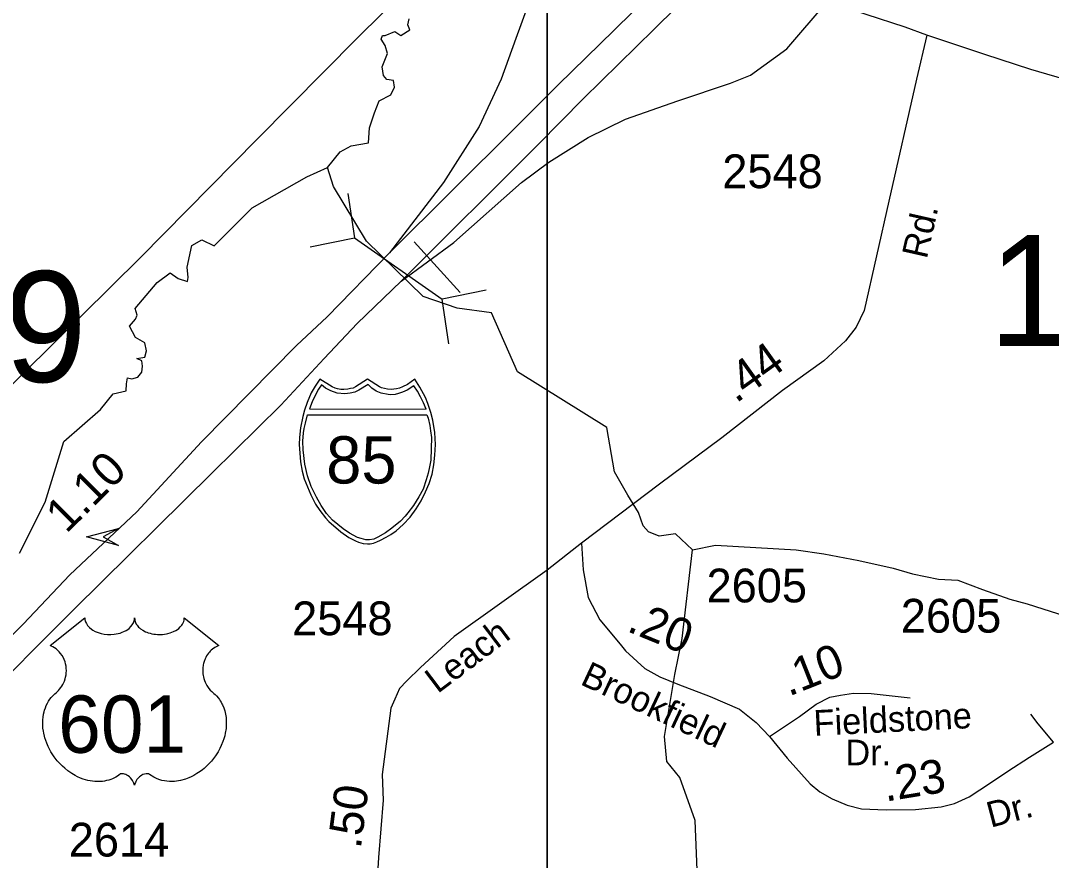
# Model space of a CAD drawing. Extents: x 1473865 to 1648260, y 639067 to 773536.
# Drawn here: x 1542181 to 1545998, y 673332 to 676442 of the extents above; entities that cross this region are included whole.
import ezdxf

# ---------------------------------------------------------------- set-up
doc = ezdxf.new("R2010")
doc.units = 0
for name, color, linetype in [('Exist Hydrographic Creek Single Shore', 7, 'Continuous'), ('Exist Road Primary Interstate Divided Center Attributed', 7, 'Continuous'), ('Exist Road Primary Interstate Mileage Hundredths English Label', 7, 'Continuous'), ('Exist Road Primary Interstate Ramp 1 Lane Attributed', 7, 'Continuous'), ('Exist Road Primary Interstate Shield CELL', 7, 'Continuous'), ('Exist Road Primary Interstate Shield Number Label', 7, 'Continuous'), ('Exist Road Primary Interstate Structure Cantilever Sign Attributed CELL', 7, 'Continuous'), ('Exist Road Primary Interstate Structure Cantilever Sign Number Label', 7, 'Continuous'), ('Exist Road Primary Interstate Structure Culvert CELL', 7, 'Continuous'), ('Exist Road Primary Interstate Structure Ovrhead Sign CELL', 7, 'Continuous'), ('Exist Road Primary US Shield CELL', 7, 'Continuous'), ('Exist Road Primary US Shield Number Label', 7, 'Continuous'), ('Exist Road Secondary Mileage Hundredths English Label', 7, 'Continuous'), ('Exist Road Secondary Structure Standard Bridge Number Label', 7, 'Continuous'), ('Exist Road Secondary Type 51 Attributed', 7, 'Continuous'), ('Exist Road Secondary Type 51 Label', 7, 'Continuous'), ('Exist Road Secondary Type 51 Number Label', 7, 'Continuous'), ('Exist Utilities Electrical Transmission Line', 7, 'Continuous'), ('Map Preparation Inset Cut Line', 7, 'Continuous')]:
    doc.layers.add(name, color=color, linetype=linetype)

msp = doc.modelspace()

# ---------------------------------------------------------------- linework, layer by layer
at = {"layer": 'Exist Hydrographic Creek Single Shore'}
for points in [[(1543317.6, 675898.7), (1543364.5, 675956.6), (1543404.4, 675978.7), (1543469.2, 675989.7), (1543473.4, 676044.8), (1543491.3, 676100), (1543509.2, 676145.5), (1543552, 676167.6), (1543565.8, 676195.1), (1543561.6, 676219.9), (1543536.8, 676224.1), (1543524.4, 676239.2), (1543520.3, 676271), (1543539.6, 676320.6), (1543531.3, 676349.5), (1543516.1, 676373), (1543521.6, 676386.8), (1543531.1, 676386.8), (1543567.1, 676401.9), (1543589.2, 676386.8), (1543622.3, 676407.5), (1543615.4, 676426.8), (1543619.5, 676448.8)], [(1542176.3, 674469.9), (1542271.4, 674658.3), (1542341.3, 674883.4), (1542476.5, 675002.5), (1542523.4, 675060.4), (1542571.7, 675071.5), (1542573.1, 675097.6), (1542577.2, 675119.7), (1542592.4, 675115.6), (1542614.4, 675121.1), (1542629.6, 675140.4), (1542632.3, 675162.4), (1542629.6, 675181.8), (1542611.7, 675191.4), (1542640.6, 675195.5), (1542647.5, 675219), (1542640.6, 675249.3), (1542606.1, 675268.6), (1542584.1, 675310), (1542606.1, 675336.2), (1542613, 675351.3), (1542604.8, 675376.2), (1542686.1, 675472.7), (1542734.4, 675508.5), (1542764.7, 675486.5), (1542799.2, 675475.4), (1542801.9, 675490.6), (1542797.8, 675529.2), (1542814.3, 675609.2), (1542851.6, 675629.8), (1542897.1, 675607.8), (1543038.4, 675749), (1543240.3, 675863.1), (1543317.6, 675898.7)], [(1544690.4, 673204.6), (1544678.4, 673480.5), (1544622.4, 673639.3), (1544573.7, 673698.8), (1544565.9, 673790.9), (1544604.1, 674020.5), (1544630.4, 674154.5), (1544669.3, 674481.9), (1544605.9, 674542.1), (1544545.9, 674532.6), (1544505.9, 674549.1), (1544486.7, 674570.8), (1544469.4, 674620.4), (1544429.4, 674684.7), (1544379.8, 674770.8), (1544351.3, 674934.8), (1544021.4, 675141.7), (1543924.4, 675360.3), (1543797.4, 675377.5), (1543671.9, 675420.3), (1543462.3, 675625.7), (1543339.4, 675828.3), (1543317.6, 675898.7)], [(1544669.3, 674481.9), (1544754.5, 674499.5), (1545053.3, 674482.4), (1545154.9, 674468), (1545284.7, 674442.4), (1545412.3, 674414.4), (1545483.9, 674393.3), (1545579.8, 674374.1), (1545651.7, 674370.2), (1545743.1, 674335.5), (1545844.8, 674299.8), (1545908.4, 674282.1), (1546051.7, 674236.6)]]:
    msp.add_lwpolyline(points, dxfattribs=at)
at = {"layer": 'Exist Road Primary Interstate Divided Center Attributed'}
for points in [[(1544665.6, 676685), (1544447.9, 676474.8), (1544378.4, 676406.8), (1544171.6, 676204.5), (1544012.7, 676045.4), (1543547.3, 675581.9)], [(1543590.4, 675477.4), (1544097.5, 675983.3), (1544264.9, 676154.2), (1544527.3, 676410), (1544772.5, 676653.1)], [(1543547.3, 675581.9), (1543315.7, 675345.6), (1543202.2, 675238.8), (1542850.2, 674882.6), (1542611.4, 674622.8), (1542363, 674390.3), (1542189.7, 674207.1), (1541158.1, 673166.8), (1540734.6, 672767.2), (1540556.2, 672588.6), (1540439, 672467)], [(1540520.2, 672410.4), (1540708.5, 672596), (1541208.4, 673105.9), (1542006.6, 673889.6), (1542379.4, 674262.7), (1542888.6, 674766.3), (1543144.5, 675018.6), (1543304.4, 675191.1), (1543427, 675320.6), (1543590.4, 675477.4)]]:
    msp.add_lwpolyline(points, dxfattribs=at)
at = {"layer": 'Exist Road Primary Interstate Ramp 1 Lane Attributed'}
for points in [[(1544187.9, 676849.7), (1544015.3, 676375.6), (1543960.5, 676224.9), (1543878.8, 676050), (1543747.1, 675843.2), (1543547.3, 675581.9)], [(1543590.4, 675477.4), (1543785.7, 675620.5), (1544035.4, 675843.2), (1544137.6, 675918.2), (1544282.9, 676009.1), (1544421.3, 676077.2), (1544614.3, 676145.4), (1544810.2, 676210.8), (1544884.4, 676239.7), (1545018.3, 676337.6), (1545167.5, 676512.2)]]:
    msp.add_lwpolyline(points, dxfattribs=at)
at = {"layer": 'Exist Road Primary Interstate Shield CELL'}
for points in [[(1543465.4, 674504.1), (1543474.8, 674505), (1543487.6, 674507.5), (1543499.9, 674511.5), (1543514.1, 674517.8), (1543534.9, 674529.3), (1543551.6, 674539.1), (1543571, 674552.1), (1543597.1, 674575.8), (1543623.1, 674603.3), (1543646.1, 674634.3), (1543664.4, 674663.3), (1543680.5, 674696.5), (1543693.9, 674727.4), (1543704.6, 674762.7), (1543711.6, 674796.9), (1543715.2, 674832.6), (1543717.6, 674872.2), (1543714.9, 674916.8), (1543707.1, 674962.3), (1543699.9, 674990.7), (1543688.8, 675024.6), (1543679.8, 675046.3), (1543659, 675084.7), (1543640.3, 675114.3), (1543613, 675095.1), (1543595.3, 675085.7), (1543584.4, 675080.8), (1543573.3, 675078.7), (1543552.8, 675076.2), (1543539.9, 675076.7), (1543527.9, 675079.5), (1543517.8, 675081.7), (1543509.6, 675085.7), (1543465.4, 675114.3), (1543421.1, 675085.7), (1543411.8, 675081.4), (1543402.3, 675079.5), (1543393.1, 675076.9), (1543378, 675076.2), (1543366.4, 675076.5), (1543354.6, 675078.7), (1543345.2, 675080.6), (1543334.7, 675085.7), (1543289.5, 675114.3), (1543271.8, 675088.6), (1543257.4, 675063.2), (1543242, 675027.3), (1543232.5, 674999.4), (1543225.6, 674976.6), (1543217.3, 674934.6), (1543213, 674898.1), (1543212.2, 674872.2), (1543217, 674807.7), (1543224, 674773.3), (1543231.2, 674745.6), (1543255.1, 674685.5), (1543273, 674651.9), (1543288.5, 674627.7), (1543310, 674600.6), (1543321.7, 674587.6), (1543366.5, 674548.4), (1543396.5, 674528), (1543420.4, 674515.1), (1543431.6, 674510.8), (1543449.2, 674505.9)], [(1543294.9, 675093.6), (1543283.9, 675076.7), (1543271.2, 675053.8), (1543261.1, 675030.1), (1543250.8, 675004), (1543682.3, 675003.8), (1543672.3, 675026.3), (1543661.5, 675048.8), (1543650.2, 675069.3), (1543636.5, 675089.2), (1543612.3, 675074), (1543594.7, 675065.7), (1543580.5, 675060.8), (1543568.5, 675058.1), (1543549.9, 675056.6), (1543541.6, 675057.1), (1543515.7, 675063), (1543498.1, 675070.1), (1543481.4, 675081.3), (1543467.9, 675094), (1543433.7, 675073.3), (1543418.6, 675066.6), (1543401.1, 675062.2), (1543382, 675059.8), (1543352.6, 675063), (1543329.5, 675070.9), (1543309.7, 675081.3)], [(1543684.9, 674982.5), (1543689.5, 674970.3), (1543695.8, 674943.3), (1543699.2, 674922.5), (1543702.6, 674898.5), (1543701.4, 674857.3), (1543699.4, 674814.8), (1543695.5, 674789.5), (1543690.3, 674766.6), (1543683.1, 674741.1), (1543671.6, 674707.3), (1543655.7, 674678.7), (1543635.8, 674646.8), (1543614.3, 674619), (1543605, 674607.4), (1543587.3, 674588.7), (1543555.1, 674562.9), (1543531.5, 674545.3), (1543503.4, 674528.6), (1543489.1, 674522.3), (1543472.4, 674518.8), (1543458.7, 674519.8), (1543442.1, 674524.2), (1543428.6, 674527.8), (1543399.2, 674543.8), (1543375.3, 674559.7), (1543335.6, 674592.3), (1543314.1, 674617.4), (1543294.1, 674646.8), (1543276.2, 674676.9), (1543257.1, 674716.6), (1543243.7, 674756.5), (1543233.9, 674799.6), (1543227.3, 674852.2), (1543226.5, 674884.3), (1543228.5, 674915.1), (1543231.4, 674931.3), (1543235.3, 674951.3), (1543243.2, 674982.3)]]:
    msp.add_lwpolyline(points, close=True, dxfattribs=at)
at = {"layer": 'Exist Road Primary Interstate Structure Cantilever Sign Attributed CELL'}
msp.add_lwpolyline([(1542543, 674498.4), (1542425.2, 674530), (1542543, 674561.5), (1542486.2, 674530)], close=True, dxfattribs=at)
at = {"layer": 'Exist Road Primary Interstate Structure Culvert CELL'}
for p, q in [((1543392.2, 675802.4), (1543416.8, 675637.6)), ((1543253.7, 675604.1), (1543416.8, 675637.6)), ((1543416.8, 675637.6), (1543742.1, 675410.5)), ((1543905.2, 675444), (1543742.1, 675410.5)), ((1543766.7, 675245.7), (1543742.1, 675410.5))]:
    msp.add_line(p, q, dxfattribs=at)
at = {"layer": 'Exist Road Primary Interstate Structure Ovrhead Sign CELL'}
msp.add_line((1543638.6, 675622.3), (1543809, 675435.3), dxfattribs=at)
at = {"layer": 'Exist Road Primary US Shield CELL'}
msp.add_lwpolyline([(1542418.7, 674230), (1542419, 674224.7), (1542420.3, 674218.4), (1542421.3, 674215.1), (1542424.3, 674208.9), (1542429.1, 674201.5), (1542435.9, 674194.3), (1542443.6, 674188), (1542448.8, 674184.6), (1542457.5, 674179.9), (1542467.5, 674175.7), (1542478.6, 674172.6), (1542489.9, 674170.3), (1542502.3, 674168.9), (1542514.5, 674168.7), (1542527.7, 674169.7), (1542542.3, 674172.5), (1542549.1, 674174.2), (1542556.6, 674176.8), (1542563.6, 674179.7), (1542571.2, 674183.8), (1542577.4, 674187.8), (1542582.2, 674191.2), (1542589, 674197.8), (1542594.5, 674204.5), (1542596.8, 674208.3), (1542598.7, 674212), (1542601.4, 674219.7), (1542602.2, 674223.2), (1542602.7, 674230.3), (1542603.2, 674224.3), (1542603.8, 674220.6), (1542604.8, 674216.9), (1542606.3, 674213.1), (1542609, 674207.6), (1542612.1, 674203), (1542617.8, 674196.3), (1542621.4, 674192.9), (1542624.6, 674190.3), (1542633.4, 674184.3), (1542643.6, 674179.1), (1542648.6, 674176.9), (1542653.7, 674175.1), (1542660.3, 674173.1), (1542667, 674171.5), (1542673.7, 674170.4), (1542680.6, 674169.4), (1542687.5, 674168.8), (1542693.2, 674168.7), (1542700.2, 674168.8), (1542706.7, 674169.1), (1542713.3, 674169.9), (1542720.6, 674171.1), (1542726.4, 674172.4), (1542734.2, 674174.5), (1542741.2, 674177), (1542747.3, 674179.6), (1542755.3, 674183.8), (1542761.7, 674187.8), (1542766.5, 674191.6), (1542772.1, 674196.8), (1542777.4, 674203), (1542780.5, 674207.4), (1542782.7, 674212.1), (1542784.8, 674216.9), (1542786, 674222.1), (1542786.6, 674226.6), (1542786.7, 674230.4), (1542915.3, 674128), (1542912.3, 674126.8), (1542905.3, 674123.4), (1542899.8, 674120.1), (1542890.9, 674113.9), (1542887.1, 674110.5), (1542883.3, 674106.9), (1542879.8, 674103.1), (1542876.8, 674099.5), (1542873, 674094.4), (1542869.7, 674089.2), (1542866.4, 674083.5), (1542864, 674078.6), (1542860.1, 674068.2), (1542858.2, 674061.7), (1542857, 674056.1), (1542855.5, 674044.7), (1542855.1, 674039.2), (1542855.1, 674033.8), (1542855.4, 674028.1), (1542855.9, 674022.6), (1542856.9, 674016.9), (1542857.8, 674011.9), (1542859.4, 674005.8), (1542861.7, 673998.6), (1542864.5, 673991.7), (1542870.4, 673980.5), (1542877.9, 673969.1), (1542883.3, 673962.8), (1542888.7, 673957.3), (1542896.6, 673950.6), (1542900.9, 673946.8), (1542905.8, 673941.9), (1542913.9, 673932.5), (1542917.1, 673928.1), (1542920.4, 673923.2), (1542923.5, 673918.1), (1542926.5, 673912.6), (1542928.9, 673907.8), (1542933.5, 673896.8), (1542936.8, 673886.1), (1542938.3, 673880.5), (1542940.7, 673867.8), (1542941.6, 673861.6), (1542942.6, 673849.3), (1542942.6, 673834.4), (1542941.5, 673820.3), (1542938.8, 673803.8), (1542936.6, 673793.9), (1542933.2, 673782.4), (1542930, 673772.5), (1542924.1, 673757.8), (1542918.9, 673747.2), (1542912.1, 673734.7), (1542907.5, 673727.2), (1542902.1, 673719.1), (1542895.3, 673709.9), (1542887.4, 673700), (1542877.9, 673689.6), (1542870.3, 673681.9), (1542860.2, 673672.9), (1542854.2, 673667.9), (1542845.5, 673661.4), (1542833.7, 673653.5), (1542822, 673646.7), (1542812, 673641.6), (1542803.2, 673637.8), (1542791.8, 673633.5), (1542772.8, 673628.3), (1542765.9, 673626.8), (1542757.7, 673625.6), (1542750.1, 673624.8), (1542742.6, 673624.4), (1542732.6, 673624.4), (1542722.6, 673625.1), (1542713.2, 673626.5), (1542703.4, 673628.6), (1542693.2, 673631.6), (1542683.9, 673635.3), (1542674.4, 673639.9), (1542658.5, 673649.9), (1542653.9, 673652.3), (1542651.4, 673653), (1542645.2, 673653.3), (1542639.4, 673652.1), (1542633.5, 673649.8), (1542629.9, 673647.9), (1542625.2, 673644.7), (1542621.5, 673641.9), (1542617.1, 673637.7), (1542614.1, 673634.2), (1542611.8, 673631.4), (1542607.3, 673624.4), (1542605.7, 673621), (1542604, 673616.7), (1542602.6, 673610.3), (1542600.5, 673618.4), (1542598.2, 673623.7), (1542595.5, 673628.3), (1542592.6, 673632.3), (1542588.1, 673637.5), (1542584.1, 673641.3), (1542579.2, 673645.3), (1542574.1, 673648.4), (1542569.9, 673650.5), (1542566.1, 673652), (1542561.5, 673653.1), (1542557.7, 673653.4), (1542554.6, 673653.3), (1542550.3, 673652.4), (1542544.5, 673648.2), (1542539, 673644.4), (1542533, 673640.6), (1542525.9, 673636.8), (1542520.6, 673634.4), (1542514.4, 673632), (1542507.1, 673629.5), (1542499.2, 673627.5), (1542491.1, 673625.9), (1542483.9, 673624.8), (1542476.3, 673624.1), (1542469.4, 673623.9), (1542462.1, 673623.9), (1542455.4, 673624.5), (1542447.6, 673625.1), (1542437.8, 673626.6), (1542429.8, 673628.4), (1542421.3, 673630.7), (1542412.5, 673633.4), (1542403.2, 673637), (1542391.5, 673642.1), (1542383.4, 673646.3), (1542370.5, 673653.6), (1542355.5, 673664), (1542344.2, 673673.2), (1542335.8, 673680.8), (1542323.6, 673693.2), (1542316.4, 673701.4), (1542305.2, 673715.9), (1542297.9, 673726.5), (1542293.3, 673734.3), (1542286.4, 673746.7), (1542282.7, 673754.5), (1542277.8, 673765.9), (1542274, 673776.4), (1542270.8, 673786.2), (1542269.1, 673792.5), (1542266.6, 673803.6), (1542265.2, 673811.4), (1542263.7, 673822.1), (1542262.9, 673833.4), (1542262.8, 673843.8), (1542263, 673852.5), (1542264, 673862.6), (1542265.7, 673873.3), (1542267.8, 673882.5), (1542269.7, 673889.1), (1542272.4, 673897.2), (1542276, 673906.1), (1542280.2, 673914.6), (1542284.3, 673921.6), (1542289.4, 673929.2), (1542294.4, 673935.7), (1542301, 673942.8), (1542307.8, 673949.4), (1542314.1, 673954.5), (1542321.5, 673961.8), (1542325.4, 673966.2), (1542330.1, 673972.3), (1542333.8, 673978), (1542336.8, 673983.1), (1542340.7, 673990.6), (1542343, 673996.3), (1542346, 674004.9), (1542347.5, 674011), (1542349, 674018.8), (1542350, 674026.2), (1542350.3, 674035.4), (1542350.1, 674043), (1542349.1, 674051.9), (1542347.5, 674060.4), (1542345.4, 674067.8), (1542342.3, 674076.4), (1542339.3, 674082.6), (1542334.4, 674091), (1542328.9, 674098.8), (1542323.3, 674105.2), (1542317.6, 674110.9), (1542312.1, 674115.2), (1542306.9, 674118.9), (1542300.4, 674122.9), (1542294.1, 674126), (1542290.1, 674127.6)], close=True, dxfattribs=at)
at = {"layer": 'Exist Road Secondary Type 51 Attributed'}
for points in [[(1545537.2, 676388.6), (1545456.4, 676418.4), (1545311.8, 676465.3), (1545167.5, 676512.2)], [(1545537.2, 676388.6), (1545498.3, 676224.9), (1545396.1, 675773.8), (1545304.3, 675368.8), (1545275.2, 675307.3), (1545236.2, 675256.1), (1545154.8, 675181.7), (1545002.8, 675072.7), (1544777.5, 674897), (1544546.3, 674725.4), (1544257.9, 674507.5)], [(1549262.2, 675140.3), (1549067.8, 675153.8), (1549003.6, 675169.1), (1548915.5, 675180.6), (1548760.8, 675201.6), (1548637.9, 675243.4), (1548550.3, 675270.7), (1548421.2, 675332.4), (1548234.7, 675411.2), (1548026.4, 675503), (1547871.3, 675570), (1547383.3, 675786.9), (1547148, 675893.9), (1546755.4, 676026.3), (1546451.1, 676109.6), (1546281.3, 676162), (1546078.9, 676215.1), (1545922.1, 676260.9), (1545752, 676316.3), (1545537.2, 676388.6)], [(1544257.9, 674507.5), (1544130.5, 674407.4), (1543785.8, 674161.3), (1543661.8, 674046.3), (1543611, 673997.3), (1543583.7, 673968.5), (1543567.1, 673929.8), (1543552, 673895.4), (1543519.9, 673650), (1543523, 673554.8), (1543506.5, 673342.5), (1543498.1, 673203.5), (1543483.8, 673082.9), (1543475.6, 672960.1), (1543438.2, 672481.7)], [(1544257.9, 674507.5), (1544263.6, 674408.5), (1544282.6, 674305.9), (1544325.4, 674223.5), (1544401.3, 674132.5), (1544421.3, 674107.7), (1544493.1, 674043.4), (1544548.1, 674011.9), (1544615, 673985), (1544734.1, 673939.3), (1544842.5, 673891.9), (1544904.5, 673843), (1544954.4, 673790.6)], [(1544954.4, 673790.6), (1545065.8, 673864.6), (1545126.5, 673910.5), (1545177.5, 673936.7), (1545217.5, 673944.3), (1545265.1, 673951.9), (1545330.7, 673950.3), (1545475.3, 673934.7)], [(1546005.4, 673770.6), (1545949, 673837.5), (1545922, 673873.3)], [(1544954.4, 673790.6), (1545019, 673710.7), (1545105.1, 673616.2), (1545141, 673585.9), (1545186.5, 673559.7), (1545241.6, 673536.9), (1545294.7, 673523.8), (1545385.7, 673519.7), (1545495.3, 673520.4), (1545589.8, 673530), (1545638.7, 673543.1), (1545693.8, 673567.9), (1545772.4, 673618.9), (1545836.5, 673663.1), (1545916.5, 673714.1), (1546005.4, 673770.6)]]:
    msp.add_lwpolyline(points, dxfattribs=at)
at = {"layer": 'Exist Utilities Electrical Transmission Line'}
msp.add_lwpolyline([(1537154.6, 670107.7), (1537472.2, 670429.9), (1537804.1, 670753.9), (1538119.9, 671080.3), (1538321.2, 671272.6), (1538480, 671425.8), (1538746.7, 671691), (1539241.7, 672194.1), (1539713.9, 672657.6), (1540230.8, 673168.2), (1540636.1, 673579), (1541202, 674136.7), (1541603.1, 674537.6), (1541782.1, 674702.3), (1542081.9, 675029), (1542625.4, 675565.1), (1543057.2, 676003.4), (1543427.7, 676376.7), (1543991.7, 676934.6), (1544275, 677200.8), (1544824.2, 677755.6), (1545351.3, 678272.1), (1545990.8, 678912.5)], dxfattribs=at)
at = {"layer": 'Map Preparation Inset Cut Line'}
for points in [[(1481537.9, 640573), (1544130.8, 640573), (1544130.8, 678673.7), (1481537.9, 678673.7), (1481537.9, 640573)], [(1544130.8, 639067.3), (1606587.1, 639067.3), (1606587.1, 678673.7), (1544130.8, 678673.7), (1544130.8, 639067.3)]]:
    msp.add_lwpolyline(points, dxfattribs=at)

# ---------------------------------------------------------------- texts
at = {"layer": 'Exist Road Primary Interstate Mileage Hundredths English Label'}
msp.add_text('1.10', height=125, rotation=44.8148, dxfattribs=at).set_placement((1542350.1, 674540))
at = {"layer": 'Exist Road Primary Interstate Shield Number Label'}
msp.add_text('85', height=175, dxfattribs=at).set_placement((1543312.5, 674727.9))
at = {"layer": 'Exist Road Primary Interstate Structure Cantilever Sign Number Label'}
msp.add_text('L409', height=410.1, dxfattribs=at).set_placement((1541206.2, 675104))
at = {"layer": 'Exist Road Primary US Shield Number Label'}
msp.add_text('601', height=212.5, dxfattribs=at).set_placement((1542319.9, 673730.7))
at = {"layer": 'Exist Road Secondary Mileage Hundredths English Label'}
for s, rotation, p in [('.44', 35.6274, (1544830.1, 675023)), ('.20', 337.7701, (1544421.8, 674182.5)), ('.10', 21.6313, (1545025.6, 673938.6)), ('.23', 9.2918, (1545383.8, 673549.6)), ('.50', 82.6666, (1543440.5, 673372.8))]:
    msp.add_text(s, height=125, rotation=rotation, dxfattribs=at).set_placement(p)
at = {"layer": 'Exist Road Secondary Structure Standard Bridge Number Label'}
msp.add_text('109', height=410.1, dxfattribs=at).set_placement((1545766.4, 675237.5))
at = {"layer": 'Exist Road Secondary Type 51 Label'}
for s, rotation, p in [('Rd.', 77.2338, (1545536.4, 675556.5)), ('Leach', 37.1273, (1543725.2, 673947.9)), ('Brookfield', 334.8477, (1544249.4, 673985.8)), ('Fieldstone', 2.835, (1545119.8, 673793.4)), ('Dr.', 359.9544, (1545235.3, 673684.4)), ('Dr.', 14.7806, (1545773.1, 673452.9))]:
    msp.add_text(s, height=95, rotation=rotation, dxfattribs=at).set_placement(p)
at = {"layer": 'Exist Road Secondary Type 51 Number Label'}
for s, p in [('2548', (1544779.4, 675821.6)), ('2605', (1544721.2, 674287.7)), ('2548', (1543186.5, 674166.2)), ('2605', (1545440.5, 674175.7)), ('2614', (1542359.2, 673346.5))]:
    msp.add_text(s, height=125, dxfattribs=at).set_placement(p)

doc.saveas('drawing.dxf')
